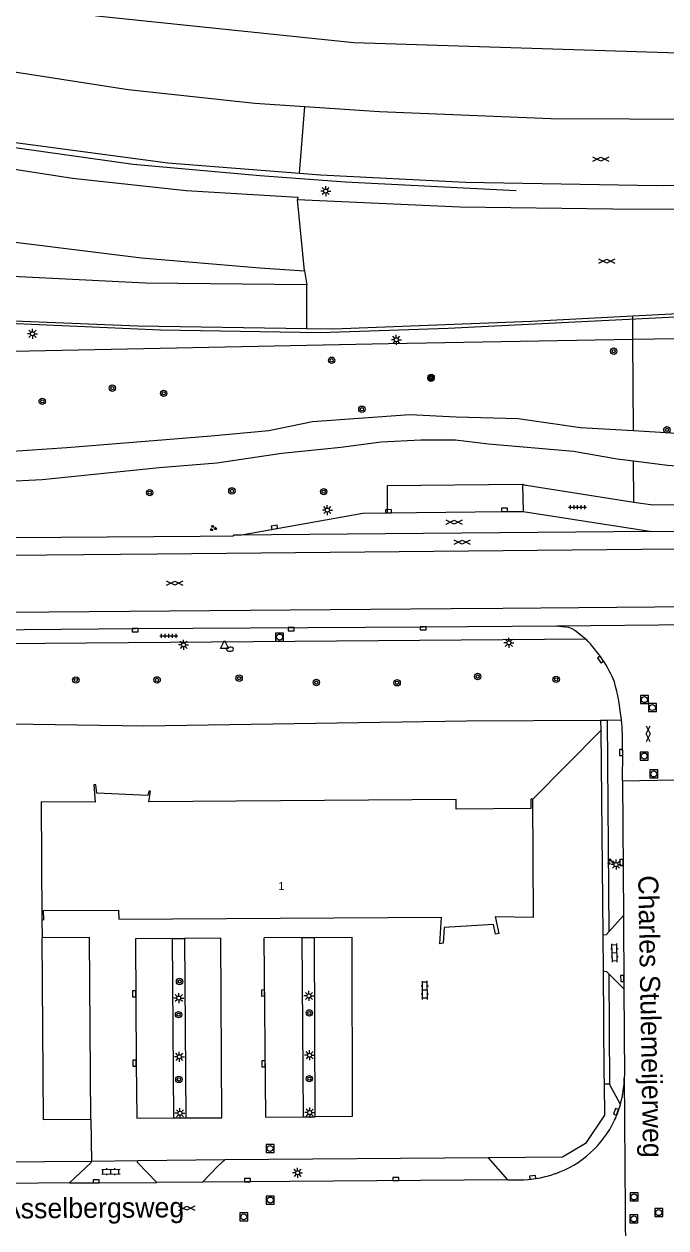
# Model space of a CAD drawing. Extents: x 131000 to 133013, y 393000 to 396501.
# Drawn here: x 132038.6 to 132118.8, y 394909.5 to 395059.9 of the extents above; entities that cross this region are included whole.
import ezdxf

# ---------------------------------------------------------------- set-up
doc = ezdxf.new("R2010")
doc.units = 0
for name, color, linetype in [('gg-afsc-hekwerk', 7, 'Continuous'), ('gg-anno-huisnummerreeks BGT', 7, 'Continuous'), ('gg-anno-openbare ruimte label', 7, 'Continuous'), ('gg-bbg-bijgebouw', 7, 'Continuous'), ('gg-bbg-hoofdgebouw', 7, 'Continuous'), ('gg-knt-BGT kruinlijn', 7, 'Continuous'), ('gg-knt-verharding', 7, 'Continuous'), ('gg-knt-verharding nz', 7, 'Continuous'), ('gg-kntw-bovenkant insteek waterloop', 7, 'Continuous'), ('gt-grn-groengrens', 7, 'Continuous'), ('gt-grn-vlakafsluiter', 7, 'Continuous'), ('gt-grn-weggrens', 7, 'Continuous'), ('gt-knt-geleideconstructie', 7, 'Continuous'), ('gt-symb-boom', 7, 'Continuous'), ('gt-symb-brandkraan', 7, 'Continuous'), ('gt-symb-gesloten verharding', 7, 'Continuous'), ('gt-symb-groenvak', 7, 'Continuous'), ('gt-symb-klinker verharding', 7, 'Continuous'), ('gt-symb-kolk', 7, 'Continuous'), ('gt-symb-lichtmast', 7, 'Continuous'), ('gt-symb-rioolschacht', 7, 'Continuous'), ('gt-symb-tegel verharding', 7, 'Continuous'), ('gt-symb-waterafsluiter', 7, 'Continuous')]:
    doc.layers.add(name, color=color, linetype=linetype)

# ---------------------------------------------------------------- blocks, each defined once
blk = doc.blocks.new('gt0-GESVH1')
at = {"layer": 'gt-symb-gesloten verharding'}
for p, q in [((-0.99, -0.26), (0.01, 0.24)), ((0.01, -0.26), (-0.99, 0.24)), ((0.01, 0.24), (1.01, -0.26)), ((1.01, 0.24), (0.01, -0.26))]:
    blk.add_line(p, q, dxfattribs=at)
blk = doc.blocks.new('gt0-LMAST')
at = {"layer": 'gt-symb-lichtmast'}
for p, q in [((-0.18, 0.17), (-0.45, 0.44)), ((-0.01, 0.25), (-0.01, 0.62)), ((0.17, 0.17), (0.44, 0.44)), ((-0.26, 0), (-0.63, 0)), ((-0.18, -0.18), (-0.45, -0.45)), ((-0.01, -0.25), (-0.01, -0.63)), ((0.44, -0.45), (0.17, -0.18)), ((0.24, 0), (0.62, 0))]:
    blk.add_line(p, q, dxfattribs=at)
blk.add_circle((-0.01, 0), 0.25, dxfattribs=at)
blk = doc.blocks.new('gt0-BOOM')
at = {"layer": 'gt-symb-boom'}
for radius in [0.4, 0.2]:
    blk.add_circle((0, 0), radius, dxfattribs=at)
blk = doc.blocks.new('gt0-GRVAK')
at = {"layer": 'gt-symb-groenvak'}
for p, q in [((-0.11, 0.19), (-0.23, 0.24)), ((-0.18, 0.15), (0.09, 0.15)), ((-0.09, 0.21), (-0.16, 0.32)), ((-0.05, 0.21), (-0.05, 0.39)), ((0, 0.21), (0.06, 0.32)), ((0.02, 0.19), (0.13, 0.24)), ((0.26, -0.05), (0.2, 0.06)), ((0.31, -0.05), (0.31, 0.13)), ((0.35, -0.05), (0.41, 0.06)), ((-0.24, -0.23), (-0.36, -0.18)), ((-0.32, -0.26), (-0.05, -0.26)), ((-0.23, -0.21), (-0.29, -0.09)), ((-0.18, -0.2), (-0.18, -0.02)), ((-0.14, -0.21), (-0.07, -0.09)), ((-0.12, -0.23), (0, -0.18)), ((0.24, -0.07), (0.12, -0.02)), ((0.17, -0.11), (0.44, -0.11)), ((0.37, -0.07), (0.49, -0.02))]:
    blk.add_line(p, q, dxfattribs=at)
blk = doc.blocks.new('gt0-KOLK')
at = {"layer": 'gt-symb-kolk'}
blk.add_lwpolyline([(0, 0), (0.37, 0), (0.37, 0.4), (-0.38, 0.4), (-0.38, 0), (0, 0)], dxfattribs=at)
blk = doc.blocks.new('gt0-RS')
at = {"layer": 'gt-symb-rioolschacht'}
blk.add_lwpolyline([(-0.5, -0.5), (0.5, -0.5), (0.5, 0.5), (-0.5, 0.5)], close=True, dxfattribs=at)
blk.add_circle((0, 0), 0.375, dxfattribs=at)
blk = doc.blocks.new('gt0-TEG1')
at = {"layer": 'gt-symb-tegel verharding'}
for p, q in [((-1.12, 0), (1.12, 0)), ((-0.9, -0.25), (-0.9, 0.25)), ((-0.45, -0.25), (-0.45, 0.25)), ((0, -0.25), (0, 0.25)), ((0.45, -0.25), (0.45, 0.25)), ((0.9, -0.25), (0.9, 0.25))]:
    blk.add_line(p, q, dxfattribs=at)
blk = doc.blocks.new('gt0-WAFSL')
at = {"layer": 'gt-symb-waterafsluiter'}
for p, q in [((-0.5, -0.33), (0, 0.67)), ((0, 0.67), (0.5, -0.33)), ((0.5, -0.33), (-0.5, -0.33))]:
    blk.add_line(p, q, dxfattribs=at)
blk = doc.blocks.new('gt0-BR')
at = {"layer": 'gt-symb-brandkraan'}
for centre, radius, start, end in [((-0.24, 0), 0.206, 107.5669, 252.4331), ((0.6, -2.66), 3, 106.892, 107.5669), ((0, -0.69), 0.938, 73.108, 106.892), ((-0.6, -2.66), 3, 72.4331, 73.108), ((0.24, 0), 0.206, 287.567, 72.4331), ((0.6, 2.66), 3, 252.4331, 253.108), ((0, 0.69), 0.938, 253.108, 286.8921), ((-0.6, 2.66), 3, 286.8921, 287.567)]:
    blk.add_arc(centre, radius, start, end, dxfattribs=at)
blk = doc.blocks.new('gt0-KL1')
at = {"layer": 'gt-symb-klinker verharding'}
for p, q in [((-1.15, 0.3), (1.15, 0.3)), ((-1, -0.3), (-1, 0.3)), ((-0.5, 0.3), (-0.5, 0.45)), ((0, -0.3), (0, 0.3)), ((0.5, 0.3), (0.5, 0.45)), ((1, -0.3), (1, 0.3)), ((-1.15, -0.3), (1.15, -0.3)), ((-0.5, -0.45), (-0.5, -0.3)), ((0.5, -0.45), (0.5, -0.3))]:
    blk.add_line(p, q, dxfattribs=at)

msp = doc.modelspace()

# ---------------------------------------------------------------- linework, layer by layer
at = {"layer": 'gg-afsc-hekwerk'}
for p, q in [((132102.19, 394963.04), (132110.71, 394971.64)), ((132110.71, 394971.64), (132110.97, 394946.07)), ((132110.97, 394946.07), (132110.98, 394941.59)), ((132110.98, 394941.59), (132111.09, 394928.81)), ((132111.09, 394928.81), (132111.11, 394927.45)), ((132047.08, 394917.79), (132034.73, 394917.68)), ((132052.86, 394917.86), (132047.08, 394917.79)), ((132063.71, 394917.96), (132052.86, 394917.86)), ((132096.68, 394918.24), (132063.71, 394917.96))]:
    msp.add_line(p, q, dxfattribs=at)
msp.add_lwpolyline([(132111.11, 394927.45), (132111.14, 394923.58), (132108.77, 394920.03), (132105.91, 394918.32), (132096.68, 394918.24)], dxfattribs=at)
at = {"layer": 'gg-bbg-bijgebouw'}
for points in [[(132046.97, 394923.02), (132046.8, 394945.77), (132040.9, 394945.73)], [(132046.97, 394923.02), (132041.07, 394922.98), (132040.9, 394945.73)]]:
    msp.add_lwpolyline(points, dxfattribs=at)
at = {"layer": 'gg-bbg-hoofdgebouw'}
for points in [[(132102.19, 394963.04), (132101.95, 394963.04), (132101.96, 394961.89), (132092.63, 394961.82), (132092.63, 394963.01), (132054.23, 394962.73), (132054.46, 394964.05), (132054.22, 394964.07), (132054.09, 394963.5), (132047.73, 394963.79), (132047.62, 394964.85), (132047.38, 394964.87), (132047.53, 394962.67), (132040.77, 394962.73), (132040.86, 394948)], [(132097.52, 394948.39), (132102.28, 394948.31), (132102.19, 394963.04)], [(132040.86, 394948), (132041.1, 394947.99), (132041.09, 394949.15), (132050.43, 394949.2), (132050.47, 394948.06), (132090.79, 394948.33)], [(132097.52, 394948.39), (132097.97, 394946.26), (132097.55, 394946.19), (132097.29, 394947.4), (132091.13, 394947), (132091, 394945.06), (132090.58, 394944.98), (132090.79, 394948.33)]]:
    msp.add_lwpolyline(points, dxfattribs=at)
at = {"layer": 'gg-knt-BGT kruinlijn'}
for points in [[(132284.99, 395061.93), (132284.47, 395059.88), (132121.71, 395056.25), (132079.83, 395057.61), (132047.75, 395060.92), (132021.07, 395066.37), (132000, 395072.89)], [(132114.7, 395020.5), (132084.19, 395019.99), (132035.2, 395018.98), (131980.98, 395019.68), (131966.34, 395021.35)], [(132284.48, 395019.99), (132280.4, 395020.65), (132144.39, 395020.99), (132114.7, 395020.5)]]:
    msp.add_lwpolyline(points, dxfattribs=at)
at = {"layer": 'gg-knt-verharding'}
for p, q in [((132073.69, 395029.08), (132073.96, 395027.34)), ((132100.98, 394999), (132117.07, 394996.52)), ((132117.07, 394996.52), (132128.7, 394996.57)), ((132113.42, 394965.37), (132119.96, 394965.46)), ((132113.42, 394965.37), (132113.54, 394948.52)), ((132113.54, 394948.52), (132111.71, 394946.47)), ((132113.54, 394948.52), (132113.57, 394939.35)), ((132057.19, 394945.65), (132052.55, 394945.62)), ((132057.19, 394945.65), (132058.69, 394945.66)), ((132057.35, 394923.23), (132057.19, 394945.65)), ((132063.21, 394945.69), (132058.69, 394945.66)), ((132058.69, 394945.66), (132058.85, 394923.25)), ((132073.4, 394945.76), (132068.65, 394945.73)), ((132073.4, 394945.76), (132074.92, 394945.75)), ((132073.56, 394923.35), (132073.4, 394945.76)), ((132074.92, 394945.75), (132079.61, 394945.81)), ((132075.03, 394923.35), (132074.92, 394945.75)), ((132111.71, 394941.24), (132113.57, 394939.35)), ((132113.57, 394939.35), (132113.65, 394928.43)), ((132046.97, 394923.02), (132047.08, 394917.79)), ((132052.75, 394923.2), (132057.35, 394923.23)), ((132057.35, 394923.23), (132058.85, 394923.25)), ((132058.85, 394923.25), (132063.34, 394923.22)), ((132068.83, 394923.32), (132073.56, 394923.35)), ((132073.56, 394923.35), (132075.03, 394923.35)), ((132079.64, 394923.39), (132075.03, 394923.35)), ((132044.34, 394915.11), (132036.52, 394915.01)), ((132060.94, 394915.19), (132055.25, 394915.15)), ((132099.1, 394915.48), (132060.94, 394915.19))]:
    msp.add_line(p, q, dxfattribs=at)
for points in [[(132000, 395066.78), (132003.58, 395064.86), (132002.79, 395062.69), (132008.75, 395060.49), (132022.5, 395056.91), (132037.46, 395053.96), (132051.63, 395051.76), (132067.47, 395050.04), (132073.73, 395049.63)], [(132000, 395053.8), (132017.39, 395049.02), (132036.97, 395045.21), (132056.6, 395042.6), (132073.07, 395041.3)], [(132000, 395050.3), (132004.59, 395048.86), (132014.83, 395046.19), (132029.92, 395042.99), (132044.71, 395040.69), (132058.88, 395039.14), (132072.84, 395038.3), (132072.82, 395038.01)], [(132073.73, 395049.63), (132083.05, 395049.03), (132104.47, 395048.12), (132124.18, 395048.05), (132147.13, 395048.26), (132168.46, 395048.25), (132191.24, 395048.52), (132211.8, 395048.69), (132254.76, 395048.97), (132284.9, 395049.32)], [(132073.07, 395041.3), (132075.66, 395041.1), (132093.78, 395040.16), (132117.69, 395039.76), (132157.22, 395039.84), (132218.88, 395040.43), (132238.64, 395040.53), (132258.55, 395040.71), (132284.76, 395041.03)], [(132000, 395040.89), (132006.79, 395038.91), (132022.24, 395035.4), (132037.52, 395032.68), (132053.33, 395030.74), (132068.09, 395029.49), (132073.69, 395029.08)], [(132072.82, 395038.01), (132093.07, 395037.08), (132112.2, 395036.85), (132131.99, 395036.75), (132168.73, 395037.07), (132226.1, 395037.46), (132246.17, 395037.52), (132284.71, 395037.77)], [(132073.96, 395027.34), (132053.82, 395027.56), (132029.71, 395028.76), (132007.35, 395030.22), (132000, 395030.78)], [(132073.99, 395021.85), (132052.87, 395022.18), (132029.18, 395023.13), (132000, 395025.12)], [(132284.57, 395025.91), (132264.93, 395025.77), (132246.08, 395025.7), (132207.85, 395025.36), (132176.9, 395025.34), (132151.26, 395024.97), (132126.81, 395024.07), (132114.69, 395023.43)], [(132114.69, 395023.43), (132102.02, 395022.76), (132077.29, 395021.8), (132073.99, 395021.85)], [(132100.91, 395002.38), (132100.87, 395002.39), (132083.99, 395002.21), (132084.02, 394998.85)], [(132114.82, 395000.16), (132101.39, 395002.25), (132100.91, 395002.38)], [(132064.79, 394996.04), (132065.79, 394996.11), (132080.97, 394998.79), (132084.02, 394998.85)], [(132084.02, 394998.85), (132098.68, 394999.02), (132100.98, 394999)], [(132134.58, 394996.59), (132134.58, 394999.86), (132117.19, 394999.79), (132114.82, 395000.16)], [(131968.01, 394995.27), (131979.38, 394995.34), (132060.66, 394995.93)], [(132060.66, 394995.93), (132064.79, 394995.97), (132064.79, 394996.04)], [(131968.12, 394983.67), (131981.51, 394983.77), (132015.51, 394984.07), (132052.51, 394984.38), (132088.5, 394984.61), (132105.15, 394984.74)], [(132105.15, 394984.74), (132106.66, 394984.55), (132107.08, 394984.4), (132107.46, 394984.18), (132108.85, 394983.04)], [(132108.85, 394983.04), (131968.4, 394981.92), (131965.53, 394981.93)], [(132113.42, 394965.37), (132113.43, 394968.91), (132113.41, 394969.55)], [(132111.71, 394946.47), (132111.37, 394946.09), (132110.97, 394946.07)], [(132110.98, 394941.59), (132111.42, 394941.53), (132111.71, 394941.24)], [(132047.08, 394917.79), (132047, 394917.6), (132044.34, 394915.11)], [(132055.25, 394915.15), (132052.82, 394917.64), (132052.86, 394917.86)], [(132044.34, 394915.11), (132047.65, 394915.09), (132055.25, 394915.15)], [(132099.1, 394915.48), (132101.02, 394915.49), (132101.62, 394915.53)]]:
    msp.add_lwpolyline(points, dxfattribs=at)
for centre, radius, start, end in [((132096.95, 394971.23), 16.77, 22.7984, 44.7954), ((132083.99, 394970.09), 29.42, 5.5922, 15.0492), ((132084.07, 394970.08), 29.35, 358.9804, 5.6317), ((132099.8, 394928.63), 13.85, 344.3949, 359.172), ((132099.8, 394928.63), 13.85, 335.6521, 344.4094), ((132100.76, 394928.42), 12.89, 289.1746, 334.7359), ((132100.57, 394928.69), 13.2, 274.5669, 289.5483)]:
    msp.add_arc(centre, radius, start, end, dxfattribs=at)
at = {"layer": 'gg-knt-verharding nz'}
for p, q in [((132100.91, 395002.38), (132100.98, 394999)), ((132117.07, 394996.52), (132064.79, 394996.04)), ((132098.44, 394986.92), (132128.78, 394987.2)), ((132105.15, 394984.74), (132128.8, 394984.93)), ((132063.34, 394923.22), (132063.21, 394945.69)), ((132068.83, 394923.32), (132068.65, 394945.73)), ((132079.61, 394945.81), (132079.64, 394923.39))]:
    msp.add_line(p, q, dxfattribs=at)
for points in [[(132128.72, 394994.38), (132055.28, 394993.69), (131968.03, 394992.91)], [(131976.41, 394985.93), (132092, 394986.88), (132098.44, 394986.92)], [(132052.55, 394945.62), (132052.64, 394930.06), (132052.75, 394923.2)]]:
    msp.add_lwpolyline(points, dxfattribs=at)
at = {"layer": 'gg-kntw-bovenkant insteek waterloop'}
for points in [[(132000, 395006.28), (132003.39, 395006.13), (132019.23, 395006.15), (132029.81, 395006.23), (132036.6, 395006.5), (132043.98, 395007.03), (132062.01, 395008.46), (132069.22, 395009.16), (132074.7, 395010.26), (132086.83, 395011.15), (132092.61, 395010.86), (132100.38, 395010.62), (132108.17, 395009.53), (132114.77, 395009.13)], [(132000, 395002.16), (132012.21, 395001.89), (132019.71, 395002.2), (132030.97, 395002.51), (132040.91, 395003.01), (132055.54, 395004.53), (132062.72, 395005.09), (132070.85, 395006.29), (132078.2, 395007.05), (132083.27, 395007.71), (132088.2, 395007.97), (132092.53, 395007.96), (132096.65, 395007.49), (132107.3, 395006.54), (132112.76, 395005.59), (132114.79, 395005.33)], [(132114.77, 395009.13), (132119.49, 395008.85), (132130.55, 395007.77), (132139.78, 395007.31), (132148.9, 395007.59), (132159.56, 395007.63), (132177.93, 395007.59), (132194.88, 395007.7), (132260.05, 395007.85)], [(132114.79, 395005.33), (132119.03, 395004.8), (132126.2, 395004.3), (132132.65, 395003.76), (132140.66, 395003.7), (132162.24, 395004.17), (132172.1, 395004.12), (132182.7, 395003.75), (132193.3, 395003.95), (132226.46, 395004.16), (132259.98, 395004.74)]]:
    msp.add_lwpolyline(points, dxfattribs=at)
at = {"layer": 'gt-grn-groengrens'}
for p, q in [((132114.7, 395020.5), (132114.69, 395023.43)), ((132114.77, 395009.13), (132114.7, 395020.5)), ((132114.82, 395000.16), (132114.79, 395005.33)), ((132110.68, 394972.94), (132111.51, 394972.95)), ((132110.68, 394972.94), (132110.71, 394971.64)), ((132111.51, 394972.95), (132113.27, 394972.96)), ((132111.51, 394972.95), (132111.71, 394946.47)), ((132111.71, 394941.24), (132111.8, 394927.45)), ((132111.8, 394927.45), (132111.11, 394927.45)), ((132113.14, 394924.91), (132111.8, 394927.45)), ((132099.1, 394915.48), (132096.68, 394918.24))]:
    msp.add_line(p, q, dxfattribs=at)
for points in [[(132034.22, 394972.53), (132053.6, 394972.23), (132093.87, 394972.86), (132110.68, 394972.94)], [(132060.94, 394915.19), (132062.91, 394917.22), (132063.71, 394917.96)]]:
    msp.add_lwpolyline(points, dxfattribs=at)
at = {"layer": 'gt-grn-vlakafsluiter'}
msp.add_line((132040.86, 394948), (132040.9, 394945.73), dxfattribs=at)
at = {"layer": 'gt-grn-weggrens'}
for p, q in [((132073.07, 395041.3), (132073.73, 395049.63)), ((132073.69, 395029.08), (132072.82, 395038.01)), ((132073.99, 395021.85), (132073.96, 395027.34)), ((132113.88, 394896.08), (132113.65, 394928.43))]:
    msp.add_line(p, q, dxfattribs=at)
at = {"layer": 'gt-knt-geleideconstructie'}
for points in [[(131890.68, 395151.23), (131897.23, 395135.29), (131904.34, 395122.45), (131913.58, 395109.41), (131924, 395097.49), (131936.77, 395085.96), (131949.55, 395076.41), (131964.45, 395067.65), (131981.3, 395059.71), (131997.63, 395053.79), (132016.87, 395048.42), (132035.09, 395044.83), (132052.26, 395042.43), (132068.08, 395041.01), (132078.82, 395040.24), (132100.13, 395039.15)], [(132032.9, 395022.74), (132055.71, 395021.73), (132075.65, 395021.41), (132091.61, 395021.93), (132143.44, 395024.52), (132163.44, 395024.91), (132171.51, 395024.95)]]:
    msp.add_lwpolyline(points, dxfattribs=at)

# ---------------------------------------------------------------- block references
at = {"layer": 'gt-symb-boom'}
for p in [(132112.31, 395019.06), (132077.08, 395017.92), (132089.48, 395015.66), (132089.5, 395015.78), (132049.67, 395014.43), (132056.08, 395013.78), (132040.92, 395012.79), (132080.85, 395011.8), (132118.96, 395009.22), (132064.61, 395001.59), (132076.08, 395001.5), (132054.34, 395001.37), (132045.11, 394977.96), (132055.26, 394977.97), (132065.51, 394978.18), (132075.16, 394977.64), (132085.25, 394977.61), (132095.31, 394978.39), (132105.12, 394978.04), (132058.07, 394940.27), (132057.95, 394936.12), (132074.29, 394936.34), (132057.99, 394928.03), (132074.29, 394928.12)]:
    msp.add_blockref('gt0-BOOM', p, dxfattribs=at)
at = {"layer": 'gt-symb-brandkraan', "rotation": 1.2030345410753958}
msp.add_blockref('gt0-BR', (132064.36, 394981.8), dxfattribs=at)
at = {"layer": 'gt-symb-gesloten verharding'}
for p, rotation in [((132110.68, 395043.07), 0.2864765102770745), ((132111.45, 395030.31), 0.2864765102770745), ((132116.6, 394971.21), 90.11459140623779), ((132058.97, 394911.93), 0.4010639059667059)]:
    msp.add_blockref('gt0-GESVH1', p, dxfattribs=dict(at, rotation=rotation))
for p in [(132092.36, 394997.69), (132093.35, 394995.18), (132057.45, 394990.08)]:
    msp.add_blockref('gt0-GESVH1', p, dxfattribs=at)
at = {"layer": 'gt-symb-groenvak'}
for p in [(132062.26, 394996.93), (132111.93, 394955.24)]:
    msp.add_blockref('gt0-GRVAK', p, dxfattribs=at)
at = {"layer": 'gt-symb-klinker verharding'}
for p, rotation in [((132112.42, 394943.84), 91.94925412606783), ((132088.72, 394939.18), 90.51564809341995), ((132049.5, 394916.5), 0.5729386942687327)]:
    msp.add_blockref('gt0-KL1', p, dxfattribs=dict(at, rotation=rotation))
at = {"layer": 'gt-symb-kolk'}
for p, rotation in [((132084.2, 394998.85), 1.031212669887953), ((132098.68, 394999.02), 0.6875163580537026), ((132069.96, 394996.85), 10.017934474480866), ((132052.51, 394984.38), -179.54164354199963), ((132072.01, 394984.5), -179.65622945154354), ((132088.5, 394984.61), -179.59893609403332), ((132110.83, 394980.64), 124.11906284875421), ((132113.43, 394968.91), 91.71835800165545), ((132113.49, 394955.15), 90.40106390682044), ((132113.58, 394940.66), 90.22918189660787), ((132052.6, 394938.72), 90.40106390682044), ((132068.7, 394938.84), 90.45835645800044), ((132052.64, 394930.06), 90.3437705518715), ((132068.76, 394929.99), 90.57293869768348), ((132112.78, 394923.92), 70.20993085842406), ((132047.65, 394915.09), -0.2864765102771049), ((132066.55, 394915.24), 0.4583564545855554), ((132085.08, 394915.38), 0.40106390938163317), ((132102.21, 394915.59), 7.125016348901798)]:
    msp.add_blockref('gt0-KOLK', p, dxfattribs=dict(at, rotation=rotation))
at = {"layer": 'gt-symb-lichtmast'}
for p in [(132076.34, 395039.07), (132039.7, 395021.23), (132085.16, 395020.48), (132076.54, 394999.2), (132058.58, 394982.35), (132099.22, 394982.6), (132112.61, 394954.88), (132057.98, 394938.2), (132074.24, 394938.47), (132058.05, 394930.86), (132074.32, 394931.06), (132058.13, 394923.8), (132074.34, 394923.88), (132072.83, 394916.36)]:
    msp.add_blockref('gt0-LMAST', p, dxfattribs=at)
at = {"layer": 'gt-symb-rioolschacht'}
for p, rotation in [((132070.57, 394983.32), 179.71352348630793), ((132069.38, 394919.4), -0.6302281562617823)]:
    msp.add_blockref('gt0-RS', p, dxfattribs=dict(at, rotation=rotation))
for p in [(132116.14, 394975.5), (132117.14, 394974.51), (132116.12, 394968.45), (132117.32, 394966.21), (132069.4, 394912.95), (132114.85, 394913.34), (132117.93, 394911.38), (132066.1, 394910.85), (132114.83, 394910.59)]:
    msp.add_blockref('gt0-RS', p, dxfattribs=at)
at = {"layer": 'gt-symb-tegel verharding'}
for p in [(132107.8, 394999.54), (132056.73, 394983.47)]:
    msp.add_blockref('gt0-TEG1', p, dxfattribs=at)
at = {"layer": 'gt-symb-waterafsluiter'}
msp.add_blockref('gt0-WAFSL', (132063.68, 394982.22), dxfattribs=at)

# ---------------------------------------------------------------- texts
at = {"layer": 'gg-anno-huisnummerreeks BGT'}
msp.add_text('1', height=1, rotation=0.4, dxfattribs=at).set_placement((132070.41, 394951.7))
at = {"layer": 'gg-anno-openbare ruimte label'}
for s, rotation, p in [('Charles Stulemeijerweg', 271, (132115.37, 394953.52)), ('J. Asselbergsweg', 0.4, (132032.47, 394910.62))]:
    msp.add_text(s, height=2.5, rotation=rotation, dxfattribs=at).set_placement(p)

doc.saveas('drawing.dxf')
